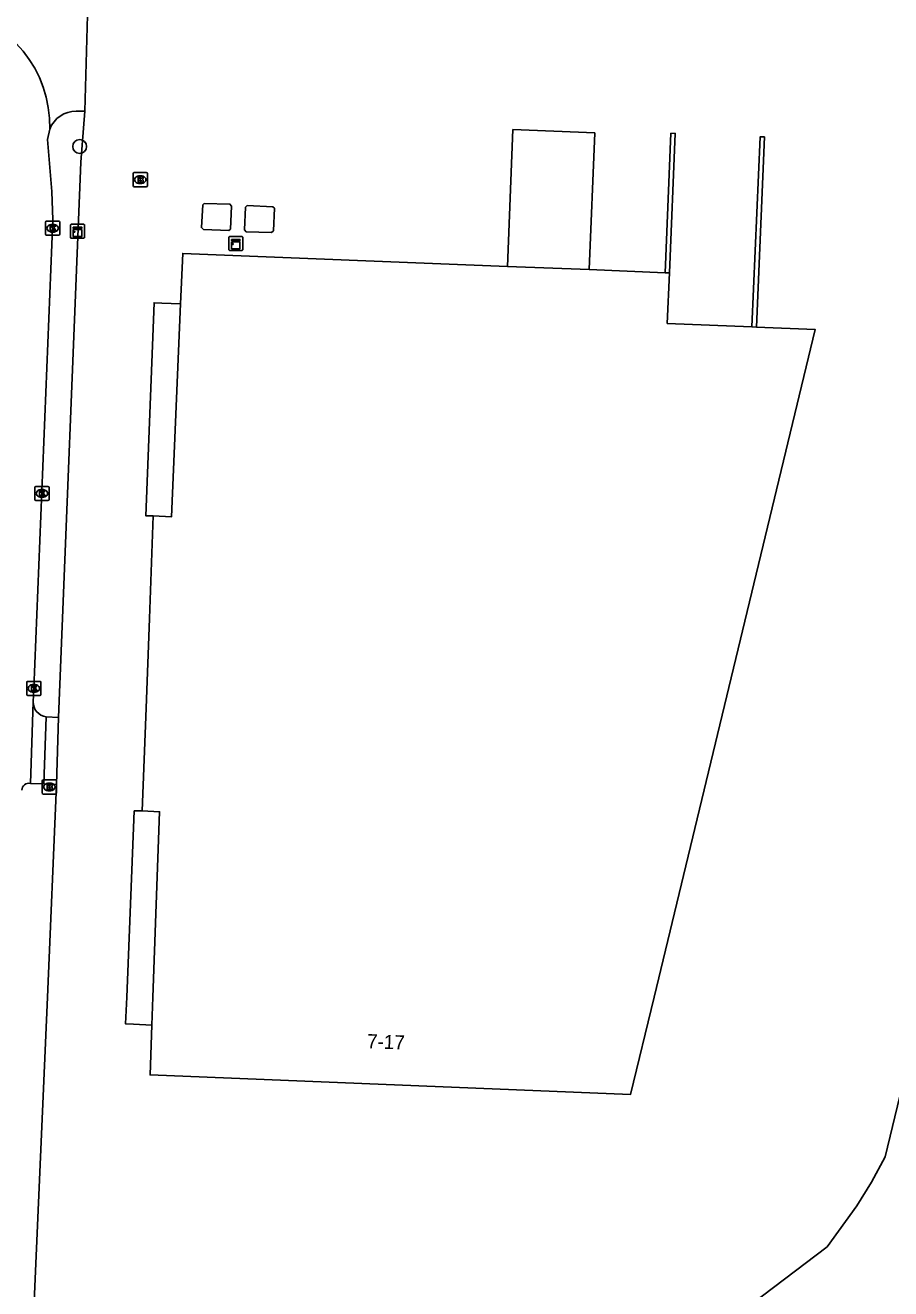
# Model space of a CAD drawing. Extents: x 160732 to 162105, y 387428 to 388479.
# Drawn here: x 161915.7 to 161977, y 387479.4 to 387568.8 of the extents above; entities that cross this region are included whole.
import ezdxf

# ---------------------------------------------------------------- set-up
doc = ezdxf.new("R2010")
doc.units = 0
for name, color, linetype in [('IMGEO_Berm_groen', 7, 'Continuous'), ('IMGEO_Boom', 7, 'Continuous'), ('IMGEO_Brandkraan', 7, 'Continuous'), ('IMGEO_Hek', 7, 'Continuous'), ('IMGEO_Kast', 7, 'Continuous'), ('IMGEO_Kolk', 7, 'Continuous'), ('IMGEO_Muur', 7, 'Continuous'), ('IMGEO_Pand', 7, 'Continuous'), ('IMGEO_Pand_nummerreeks', 7, 'Continuous'), ('IMGEO_Pand_overbouw', 7, 'Continuous'), ('IMGEO_Rijbaan_lokaal_open', 7, 'Continuous'), ('IMGEO_Voetpad_open', 7, 'Continuous')]:
    doc.layers.add(name, color=color, linetype=linetype)

msp = doc.modelspace()

# ---------------------------------------------------------------- linework, layer by layer
at = {"layer": 'IMGEO_Berm_groen'}
msp.add_lwpolyline([(161916.229, 387475.053), (161959.207, 387475.526), (161960.356, 387475.773), (161963.033, 387476.515), (161964.693, 387477.056), (161966.452, 387477.756), (161972.477, 387482.317), (161974.595, 387485.222), (161975.627, 387486.889), (161976.595, 387488.683), (161983.726, 387518.154), (161996.045, 387562.88), (161996.084, 387563.315)], dxfattribs=at)
at = {"layer": 'IMGEO_Boom'}
msp.add_circle((161919.577, 387560.207), 0.489, dxfattribs=at)
at = {"layer": 'IMGEO_Brandkraan'}
for p, q in [((161923.365, 387557.434), (161923.365, 387558.286)), ((161923.44, 387558.36), (161924.292, 387558.36)), ((161924.366, 387558.286), (161924.366, 387557.434)), ((161924.292, 387557.36), (161923.44, 387557.36)), ((161923.876, 387557.58), (161923.851, 387557.58)), ((161923.853, 387558.14), (161923.878, 387558.14)), ((161916.932, 387514.446), (161916.932, 387515.298)), ((161917.007, 387515.372), (161917.859, 387515.372)), ((161917.933, 387515.298), (161917.933, 387514.446)), ((161917.443, 387514.592), (161917.418, 387514.592)), ((161917.42, 387515.152), (161917.445, 387515.152)), ((161917.859, 387514.372), (161917.007, 387514.372))]:
    msp.add_line(p, q, dxfattribs=at)
for points in [[(161923.365, 387557.434), (161923.365, 387558.286)], [(161923.44, 387558.36), (161924.292, 387558.36)], [(161924.366, 387558.286), (161924.366, 387557.434)], [(161924.292, 387557.36), (161923.44, 387557.36)], [(161923.713, 387558.06), (161923.713, 387557.66), (161923.926, 387557.66)], [(161923.944, 387558.06), (161923.713, 387558.06)], [(161923.892, 387557.979), (161923.838, 387557.979), (161923.838, 387557.903)], [(161923.838, 387557.903), (161923.891, 387557.903)], [(161923.9, 387557.827), (161923.838, 387557.827), (161923.838, 387557.746)], [(161923.838, 387557.746), (161923.9, 387557.746)], [(161916.932, 387514.446), (161916.932, 387515.298)], [(161917.007, 387515.372), (161917.859, 387515.372)], [(161917.933, 387515.298), (161917.933, 387514.446)], [(161917.28, 387515.072), (161917.28, 387514.672), (161917.493, 387514.672)], [(161917.511, 387515.072), (161917.28, 387515.072)], [(161917.459, 387514.991), (161917.405, 387514.991), (161917.405, 387514.915)], [(161917.405, 387514.915), (161917.458, 387514.915)], [(161917.467, 387514.839), (161917.405, 387514.839), (161917.405, 387514.758)], [(161917.405, 387514.758), (161917.467, 387514.758)], [(161917.859, 387514.372), (161917.007, 387514.372)]]:
    msp.add_lwpolyline(points, dxfattribs=at)
for centre, radius, start, end in [((161923.442, 387558.284), 0.0765, 91.55205, 178.44795), ((161923.442, 387558.284), 0.0765, 91.55205, 178.44795), ((161924.29, 387558.284), 0.0765, 1.55205, 88.44795), ((161924.29, 387558.284), 0.0765, 1.55205, 88.44795), ((161923.442, 387557.436), 0.0765, 181.55205, 268.44795), ((161923.442, 387557.436), 0.0765, 181.55205, 268.44795), ((161923.893, 387557.941), 0.0379, 267.82845, 90.93552), ((161923.901, 387557.786), 0.0404, 269.87594, 90.50774), ((161923.932, 387557.911), 0.251, 268.66757, 293.53466), ((161923.948, 387557.915), 0.145, 59.4692, 91.53667), ((161923.973, 387557.962), 0.0922, 285.51372, 58.15012), ((161923.978, 387557.77), 0.105, 301.31148, 78.98903), ((161924.29, 387557.436), 0.0765, 271.55205, 358.44795), ((161924.29, 387557.436), 0.0765, 271.55205, 358.44795), ((161917.009, 387515.296), 0.0765, 91.55205, 178.44795), ((161917.009, 387515.296), 0.0765, 91.55205, 178.44795), ((161917.857, 387515.296), 0.0765, 1.55205, 88.44795), ((161917.857, 387515.296), 0.0765, 1.55205, 88.44795), ((161917.009, 387514.448), 0.0765, 181.55205, 268.44795), ((161917.009, 387514.448), 0.0765, 181.55205, 268.44795), ((161917.46, 387514.953), 0.0379, 267.82845, 90.93552), ((161917.468, 387514.798), 0.0404, 269.87594, 90.50774), ((161917.499, 387514.923), 0.251, 268.66757, 293.53466), ((161917.515, 387514.927), 0.145, 59.4692, 91.53667), ((161917.54, 387514.974), 0.0922, 285.51372, 58.15012), ((161917.545, 387514.782), 0.105, 301.31148, 78.98903), ((161917.857, 387514.448), 0.0765, 271.55205, 358.44795), ((161917.857, 387514.448), 0.0765, 271.55205, 358.44795)]:
    msp.add_arc(centre, radius, start, end, dxfattribs=at)
for centre, major_axis, ratio, start_param, end_param in [((161923.852, 387557.86), (-0.387, 0.002), 0.722429, 4.712389, 7.853982), ((161923.877, 387557.86), (-0.39, 0.002), 0.717154, 1.570796, 4.712389), ((161917.419, 387514.872), (-0.387, 0.002), 0.722429, 4.712389, 7.853982), ((161917.444, 387514.872), (-0.39, 0.002), 0.717154, 1.570796, 4.712389)]:
    msp.add_ellipse(centre, major_axis=major_axis, ratio=ratio, start_param=start_param, end_param=end_param, dxfattribs=at)
at = {"layer": 'IMGEO_Hek'}
for points in [[(161996.084, 387563.315), (161996.045, 387562.88), (161983.726, 387518.154), (161976.595, 387488.683)], [(161976.595, 387488.683), (161975.627, 387486.889), (161974.595, 387485.222), (161972.477, 387482.317), (161966.452, 387477.756), (161964.693, 387477.056), (161963.033, 387476.515), (161960.356, 387475.773), (161959.207, 387475.526), (161916.229, 387475.053)]]:
    msp.add_lwpolyline(points, dxfattribs=at)
at = {"layer": 'IMGEO_Kast'}
for p, q in [((161918.926, 387553.783), (161918.926, 387554.624)), ((161918.926, 387554.624), (161918.926, 387553.783)), ((161919.001, 387554.708), (161919.842, 387554.708)), ((161919.842, 387554.708), (161919.001, 387554.708)), ((161919.926, 387554.633), (161919.926, 387553.792)), ((161919.926, 387553.792), (161919.926, 387554.633)), ((161930.13, 387552.915), (161930.13, 387553.756)), ((161930.13, 387553.756), (161930.13, 387552.915)), ((161930.205, 387553.84), (161931.046, 387553.84)), ((161931.046, 387553.84), (161930.205, 387553.84)), ((161931.13, 387553.765), (161931.13, 387552.924)), ((161931.13, 387552.924), (161931.13, 387553.765)), ((161919.851, 387553.708), (161919.01, 387553.708)), ((161919.01, 387553.708), (161919.851, 387553.708)), ((161931.055, 387552.84), (161930.214, 387552.84)), ((161930.214, 387552.84), (161931.055, 387552.84))]:
    msp.add_line(p, q, dxfattribs=at)
for points in [[(161919.121, 387554.498), (161919.721, 387554.498), (161919.721, 387554.413), (161919.121, 387554.413), (161919.121, 387554.498)], [(161919.121, 387554.323), (161919.721, 387554.323), (161919.721, 387553.834), (161919.121, 387553.834), (161919.121, 387554.323)], [(161930.325, 387553.63), (161930.925, 387553.63), (161930.925, 387553.545), (161930.325, 387553.545), (161930.325, 387553.63)], [(161930.325, 387553.455), (161930.925, 387553.455), (161930.925, 387552.966), (161930.325, 387552.966), (161930.325, 387553.455)]]:
    msp.add_lwpolyline(points, dxfattribs=at)
for centre in [(161919.205, 387554.172), (161930.409, 387553.304)]:
    msp.add_circle(centre, 0.0377, dxfattribs=at)
for centre, start, end in [((161919.004, 387554.63), 92.4484, 184.28452), ((161919.004, 387554.63), 92.4484, 184.28452), ((161919.848, 387554.63), 2.4484, 94.28452), ((161919.848, 387554.63), 2.4484, 94.28452), ((161919.004, 387553.786), 182.4484, 274.28452), ((161919.004, 387553.786), 182.4484, 274.28452), ((161919.848, 387553.786), 272.4484, 4.28452), ((161919.848, 387553.786), 272.4484, 4.28452), ((161930.208, 387553.762), 92.4484, 184.28452), ((161930.208, 387553.762), 92.4484, 184.28452), ((161931.052, 387553.762), 2.4484, 94.28452), ((161931.052, 387553.762), 2.4484, 94.28452), ((161930.208, 387552.918), 182.4484, 274.28452), ((161930.208, 387552.918), 182.4484, 274.28452), ((161931.052, 387552.918), 272.4484, 4.28452), ((161931.052, 387552.918), 272.4484, 4.28452)]:
    msp.add_arc(centre, 0.0779, start, end, dxfattribs=at)
at = {"layer": 'IMGEO_Kolk'}
for p, q in [((161917.163, 387553.995), (161917.163, 387554.847)), ((161917.238, 387554.921), (161918.09, 387554.921)), ((161917.651, 387554.701), (161917.676, 387554.701)), ((161918.164, 387554.847), (161918.164, 387553.995)), ((161918.09, 387553.921), (161917.238, 387553.921)), ((161917.674, 387554.141), (161917.649, 387554.141)), ((161916.407, 387535.224), (161916.407, 387536.076)), ((161916.482, 387536.15), (161917.334, 387536.15)), ((161916.895, 387535.93), (161916.92, 387535.93)), ((161917.408, 387536.076), (161917.408, 387535.224)), ((161917.334, 387535.15), (161916.482, 387535.15)), ((161916.918, 387535.37), (161916.893, 387535.37)), ((161915.836, 387521.423), (161915.836, 387522.275)), ((161915.911, 387522.349), (161916.763, 387522.349)), ((161916.347, 387521.569), (161916.322, 387521.569)), ((161916.324, 387522.129), (161916.349, 387522.129)), ((161916.837, 387522.275), (161916.837, 387521.423)), ((161916.763, 387521.349), (161915.911, 387521.349))]:
    msp.add_line(p, q, dxfattribs=at)
for points in [[(161917.163, 387553.995), (161917.163, 387554.847)], [(161917.238, 387554.921), (161918.09, 387554.921)], [(161918.164, 387554.847), (161918.164, 387553.995)], [(161918.09, 387553.921), (161917.238, 387553.921)], [(161917.484, 387554.621), (161917.607, 387554.621), (161917.607, 387554.47), (161917.737, 387554.621), (161917.901, 387554.621), (161917.755, 387554.47), (161917.908, 387554.221), (161917.756, 387554.221), (161917.671, 387554.385), (161917.607, 387554.318), (161917.607, 387554.221), (161917.484, 387554.221), (161917.484, 387554.621)], [(161916.407, 387535.224), (161916.407, 387536.076)], [(161916.482, 387536.15), (161917.334, 387536.15)], [(161916.728, 387535.85), (161916.851, 387535.85), (161916.851, 387535.699), (161916.981, 387535.85), (161917.145, 387535.85), (161916.999, 387535.699), (161917.152, 387535.45), (161917, 387535.45), (161916.915, 387535.614), (161916.851, 387535.547), (161916.851, 387535.45), (161916.728, 387535.45), (161916.728, 387535.85)], [(161917.408, 387536.076), (161917.408, 387535.224)], [(161917.334, 387535.15), (161916.482, 387535.15)], [(161915.836, 387521.423), (161915.836, 387522.275)], [(161915.911, 387522.349), (161916.763, 387522.349)], [(161916.157, 387522.049), (161916.28, 387522.049), (161916.28, 387521.898), (161916.41, 387522.049), (161916.574, 387522.049), (161916.428, 387521.898), (161916.581, 387521.649), (161916.429, 387521.649), (161916.344, 387521.813), (161916.28, 387521.746), (161916.28, 387521.649), (161916.157, 387521.649), (161916.157, 387522.049)], [(161916.837, 387522.275), (161916.837, 387521.423)], [(161916.763, 387521.349), (161915.911, 387521.349)]]:
    msp.add_lwpolyline(points, dxfattribs=at)
for centre, start, end in [((161917.24, 387554.845), 91.55205, 178.44795), ((161917.24, 387554.845), 91.55205, 178.44795), ((161918.088, 387554.845), 1.55205, 88.44795), ((161918.088, 387554.845), 1.55205, 88.44795), ((161917.24, 387553.997), 181.55205, 268.44795), ((161917.24, 387553.997), 181.55205, 268.44795), ((161918.088, 387553.997), 271.55205, 358.44795), ((161918.088, 387553.997), 271.55205, 358.44795), ((161916.484, 387536.074), 91.55205, 178.44795), ((161916.484, 387536.074), 91.55205, 178.44795), ((161917.332, 387536.074), 1.55205, 88.44795), ((161917.332, 387536.074), 1.55205, 88.44795), ((161916.484, 387535.226), 181.55205, 268.44795), ((161916.484, 387535.226), 181.55205, 268.44795), ((161917.332, 387535.226), 271.55205, 358.44795), ((161917.332, 387535.226), 271.55205, 358.44795), ((161915.913, 387522.273), 91.55205, 178.44795), ((161915.913, 387522.273), 91.55205, 178.44795), ((161916.761, 387522.273), 1.55205, 88.44795), ((161916.761, 387522.273), 1.55205, 88.44795), ((161915.913, 387521.425), 181.55205, 268.44795), ((161915.913, 387521.425), 181.55205, 268.44795), ((161916.761, 387521.425), 271.55205, 358.44795), ((161916.761, 387521.425), 271.55205, 358.44795)]:
    msp.add_arc(centre, 0.0765, start, end, dxfattribs=at)
for centre, major_axis, ratio, start_param, end_param in [((161917.65, 387554.421), (-0.387, 0.002), 0.722429, 4.712389, 7.853982), ((161917.675, 387554.421), (-0.39, 0.002), 0.717154, 1.570796, 4.712389), ((161916.894, 387535.65), (-0.387, 0.002), 0.722429, 4.712389, 7.853982), ((161916.919, 387535.65), (-0.39, 0.002), 0.717154, 1.570796, 4.712389), ((161916.323, 387521.849), (-0.387, 0.002), 0.722429, 4.712389, 7.853982), ((161916.348, 387521.849), (-0.39, 0.002), 0.717154, 1.570796, 4.712389)]:
    msp.add_ellipse(centre, major_axis=major_axis, ratio=ratio, start_param=start_param, end_param=end_param, dxfattribs=at)
at = {"layer": 'IMGEO_Muur'}
for points in [[(161961.022, 387551.273), (161961.432, 387561.139), (161961.738, 387561.135), (161961.321, 387551.261)], [(161967.154, 387547.436), (161967.752, 387560.894), (161968.048, 387560.885), (161967.494, 387547.42)]]:
    msp.add_lwpolyline(points, dxfattribs=at)
at = {"layer": 'IMGEO_Pand'}
for points in [[(161955.645, 387551.488), (161956.032, 387561.17), (161950.244, 387561.402), (161949.857, 387551.719)], [(161930.257, 387554.366), (161930.125, 387554.26), (161928.335, 387554.337), (161928.198, 387554.468), (161928.291, 387556.069), (161928.397, 387556.166), (161930.209, 387556.129), (161930.317, 387555.993), (161930.257, 387554.366)], [(161933.286, 387554.241), (161933.147, 387554.124), (161931.359, 387554.174), (161931.236, 387554.313), (161931.318, 387555.917), (161931.442, 387556.039), (161933.239, 387555.928), (161933.363, 387555.838), (161933.286, 387554.241)], [(161949.857, 387551.719), (161926.875, 387552.638), (161926.722, 387549.061), (161926.071, 387533.992), (161924.789, 387534.062), (161924.513, 387526.789), (161924.29, 387520.461), (161923.995, 387513.177), (161925.233, 387513.121), (161924.75, 387500), (161924.677, 387498.019), (161924.56, 387494.487), (161958.576, 387493.115), (161960.238, 387500), (161971.643, 387547.244), (161967.494, 387547.42)], [(161949.857, 387551.719), (161955.645, 387551.488)], [(161961.022, 387551.273), (161955.645, 387551.488)], [(161961.321, 387551.261), (161961.022, 387551.273)], [(161967.154, 387547.436), (161961.171, 387547.686), (161961.321, 387551.261)], [(161967.494, 387547.42), (161967.154, 387547.436)]]:
    msp.add_lwpolyline(points, dxfattribs=at)
at = {"layer": 'IMGEO_Pand_overbouw'}
for points in [[(161924.789, 387534.062), (161926.071, 387533.992), (161926.722, 387549.061), (161925.386, 387549.118), (161924.842, 387549.141), (161924.266, 387534.055)], [(161923.995, 387513.177), (161923.434, 387513.182), (161922.905, 387500), (161922.829, 387498.098), (161923.377, 387498.075), (161924.677, 387498.019), (161924.75, 387500), (161925.233, 387513.121)]]:
    msp.add_lwpolyline(points, close=True, dxfattribs=at)
at = {"layer": 'IMGEO_Rijbaan_lokaal_open'}
for points in [[(161917.453, 387561.443), (161917.31, 387560.706), (161917.609, 387557.022), (161917.683, 387555.02), (161916.337, 387521.849), (161916.281, 387520.894)], [(161916.281, 387520.894), (161916.085, 387515.125)]]:
    msp.add_lwpolyline(points, dxfattribs=at)
for centre, radius, start, end in [((161909.157, 387561.681), 8.299, 358.35681, 80.45206), ((161915.97, 387514.657), 0.482, 76.15108, 180.27349)]:
    msp.add_arc(centre, radius, start, end, dxfattribs=at)
at = {"layer": 'IMGEO_Voetpad_open'}
for points in [[(161919.583, 387569.495), (161920.125, 387569.49), (161919.946, 387562.716)], [(161919.946, 387562.716), (161919.662, 387559.086), (161918.089, 387519.8)], [(161919.946, 387562.716), (161919.328, 387562.697)], [(161917.042, 387515.087), (161917.204, 387519.844)], [(161917.204, 387519.844), (161918.089, 387519.8)], [(161918.089, 387519.8), (161917.94, 387515.052)], [(161917.042, 387515.087), (161916.085, 387515.125)], [(161917.94, 387515.052), (161917.291, 387500), (161916.315, 387477.363), (161916.229, 387475.053)], [(161917.94, 387515.052), (161917.042, 387515.087)]]:
    msp.add_lwpolyline(points, dxfattribs=at)
for centre, radius, start, end in [((161919.306, 387560.701), 1.996, 89.36919, 158.18002), ((161917.322, 387520.878), 1.041, 179.133, 263.50102)]:
    msp.add_arc(centre, radius, start, end, dxfattribs=at)

# ---------------------------------------------------------------- texts
at = {"layer": 'IMGEO_Pand_nummerreeks'}
msp.add_text('7-17', height=1, rotation=357.69098, dxfattribs=at).set_placement((161939.899, 387496.39))

doc.saveas('drawing.dxf')
